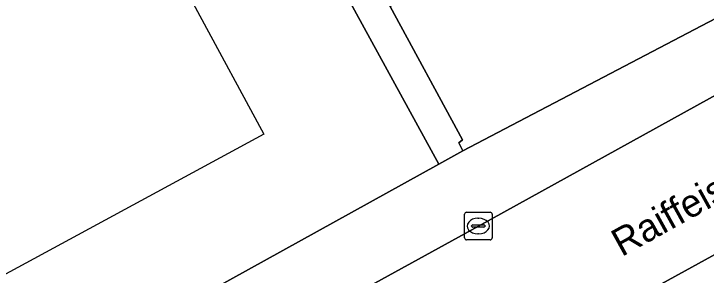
# Model space of a CAD drawing. Extents: x 161087 to 161926, y 382572 to 383873.
# Drawn here: x 161512.92 to 161537.95, y 383451.1 to 383460.53 of the extents above; entities that cross this region are included whole.
import ezdxf

# ---------------------------------------------------------------- set-up
doc = ezdxf.new("R2010")
doc.units = 0
for name, color, linetype in [('IMGEO_Berm_groen', 7, 'Continuous'), ('IMGEO_Kolk', 7, 'Continuous'), ('IMGEO_Openbare_ruimte_label', 7, 'Continuous'), ('IMGEO_Pand_vergunning_verleend', 7, 'Continuous'), ('IMGEO_Parkeervlak_halfverhard', 7, 'Continuous'), ('IMGEO_Parkeervlak_open', 7, 'Continuous'), ('IMGEO_Rijbaan_lokaal_open', 7, 'Continuous'), ('IMGEO_Voetpad_open', 7, 'Continuous')]:
    doc.layers.add(name, color=color, linetype=linetype)

msp = doc.modelspace()

# ---------------------------------------------------------------- linework, layer by layer
at = {"layer": 'IMGEO_Berm_groen'}
msp.add_lwpolyline([(161523.023, 383467.055), (161521.601, 383469.406), (161520.129, 383471.958), (161517.826, 383475.99), (161517.061, 383475.571), (161528.278, 383455.096), (161529.156, 383455.581), (161529.007, 383455.871), (161529.145, 383455.976), (161526.524, 383460.8)], close=True, dxfattribs=at)
at = {"layer": 'IMGEO_Kolk'}
for p, q in [((161529.211, 383452.441), (161529.211, 383453.293)), ((161529.286, 383453.367), (161530.138, 383453.367)), ((161530.212, 383453.293), (161530.212, 383452.441)), ((161529.699, 383453.147), (161529.724, 383453.147)), ((161529.47, 383452.861), (161529.47, 383452.873)), ((161529.908, 383452.824), (161529.51, 383452.824)), ((161529.513, 383452.91), (161529.911, 383452.91)), ((161529.954, 383452.873), (161529.954, 383452.861)), ((161529.722, 383452.587), (161529.697, 383452.587)), ((161530.138, 383452.367), (161529.286, 383452.367))]:
    msp.add_line(p, q, dxfattribs=at)
for points in [[(161529.211, 383452.441), (161529.211, 383453.293)], [(161529.286, 383453.367), (161530.138, 383453.367)], [(161530.212, 383453.293), (161530.212, 383452.441)], [(161530.138, 383452.367), (161529.286, 383452.367)]]:
    msp.add_lwpolyline(points, dxfattribs=at)
for centre, radius, start, end in [((161529.288, 383453.291), 0.0765, 91.552, 178.448), ((161529.288, 383453.291), 0.0765, 91.552, 178.448), ((161530.136, 383453.291), 0.0765, 1.552, 88.448), ((161530.136, 383453.291), 0.0765, 1.552, 88.448), ((161529.51, 383452.87), 0.0403, 85.8775, 175.7526), ((161529.507, 383452.86), 0.0366, 178.938, 274.7102), ((161529.911, 383452.867), 0.043, 264.8664, 352.4533), ((161529.915, 383452.872), 0.0386, 1.7309, 96.639), ((161529.288, 383452.443), 0.0765, 181.552, 268.448), ((161529.288, 383452.443), 0.0765, 181.552, 268.448), ((161530.136, 383452.443), 0.0765, 271.552, 358.448), ((161530.136, 383452.443), 0.0765, 271.552, 358.448)]:
    msp.add_arc(centre, radius, start, end, dxfattribs=at)
for centre, major_axis, ratio, start_param, end_param in [((161529.698, 383452.867), (-0.387, 0.002), 0.722429, 4.712389, 7.853982), ((161529.723, 383452.867), (-0.39, 0.002), 0.717154, 1.570796, 4.712389)]:
    msp.add_ellipse(centre, major_axis=major_axis, ratio=ratio, start_param=start_param, end_param=end_param, dxfattribs=at)
at = {"layer": 'IMGEO_Pand_vergunning_verleend'}
msp.add_lwpolyline([(161500.963, 383456.309), (161517.16, 383465.058), (161521.955, 383456.18), (161505.728, 383447.414)], close=True, dxfattribs=at)
at = {"layer": 'IMGEO_Parkeervlak_halfverhard'}
msp.add_lwpolyline([(161517.061, 383475.571), (161502.632, 383467.666), (161493.311, 383462.56), (161504.466, 383441.945), (161528.278, 383455.096)], close=True, dxfattribs=at)
at = {"layer": 'IMGEO_Parkeervlak_open'}
msp.add_lwpolyline([(161577.264, 383471.552), (161577.79, 383473.546), (161510.585, 383436.654), (161511.457, 383435.054), (161511.621, 383435.126), (161516.396, 383437.743), (161520.607, 383440.056), (161525.107, 383442.503), (161529.989, 383445.22), (161534.608, 383447.756), (161547.819, 383455.015), (161559.215, 383461.301), (161563.703, 383463.768), (161571.345, 383467.975), (161572.393, 383468.572), (161576.778, 383470.952)], dxfattribs=at)
at = {"layer": 'IMGEO_Rijbaan_lokaal_open'}
msp.add_lwpolyline([(161573.386, 383476.902), (161567.945, 383473.908), (161549.098, 383463.551), (161542.655, 383460.003), (161529.712, 383452.867), (161508.2, 383441.059), (161505.908, 383439.768), (161509.307, 383433.882), (161511.457, 383435.054), (161510.585, 383436.654), (161577.79, 383473.546)], dxfattribs=at)
at = {"layer": 'IMGEO_Voetpad_open'}
msp.add_lwpolyline([(161507.964, 383479.729), (161513.975, 383483.021), (161517.826, 383475.99), (161520.129, 383471.958), (161521.943, 383472.841), (161523.401, 383470.567), (161521.601, 383469.406), (161523.023, 383467.055), (161525.184, 383468.369), (161528.945, 383462.307), (161526.524, 383460.8), (161529.145, 383455.976), (161529.007, 383455.871), (161529.156, 383455.581), (161541.096, 383461.838), (161509.522, 383500)], dxfattribs=at)
msp.add_lwpolyline([(161529.712, 383452.867), (161542.655, 383460.003), (161541.096, 383461.838), (161529.156, 383455.581), (161528.278, 383455.096), (161504.466, 383441.945), (161505.908, 383439.768), (161508.2, 383441.059)], close=True, dxfattribs=at)

# ---------------------------------------------------------------- texts
at = {"layer": 'IMGEO_Openbare_ruimte_label'}
msp.add_text('Raiffeisenstraat', height=1, rotation=28.9489, dxfattribs=at).set_placement((161534.894, 383451.742))

doc.saveas('drawing.dxf')
